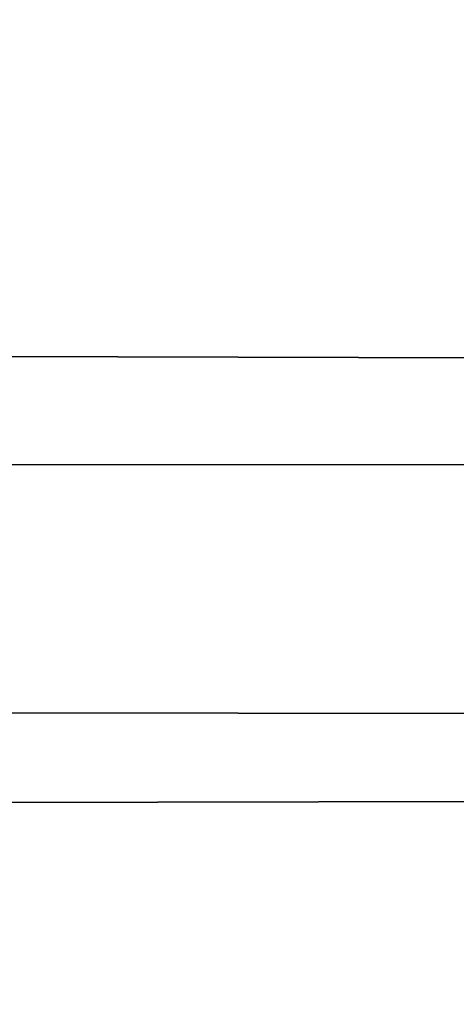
# Model space of a CAD drawing. Header units: millimetres. Extents: x -184 to 165, y -135 to 242.
# Tile 591 of 656: x -36.494 to -36.28, y -86.492 to -86.009. Entities that reach past the tile are written whole.
import ezdxf

# ---------------------------------------------------------------- set-up
doc = ezdxf.new("R2010")
doc.units = ezdxf.units.MM
doc.header["$LTSCALE"] = 41.718519
doc.layers.add('384', color=7, linetype='CONTINUOUS')
doc.layers.add('386', color=7, linetype='CONTINUOUS')

msp = doc.modelspace()

# ---------------------------------------------------------------- linework, layer by layer
at = {"layer": '384', "linetype": 'CONTINUOUS'}
for points in [[(-21.63254, -85.74769, 60), (-21.84991, -86.21294, 60), (-175.84073, -85.80531, 60), (-21.63254, -85.74769, 60)], [(-21.84991, -86.21294, 60), (-175.57905, -86.3634, 60), (-175.84073, -85.80531, 60), (-21.84991, -86.21294, 60)], [(-21.84991, -86.21294, 60), (-22.07007, -86.67682, 60), (-175.57905, -86.3634, 60), (-21.84991, -86.21294, 60)], [(-22.07007, -86.67682, 60), (-175.31358, -86.91907, 60), (-175.57905, -86.3634, 60), (-22.07007, -86.67682, 60)]]:
    msp.add_3dface(points, dxfattribs=at)
at = {"layer": '386', "linetype": 'CONTINUOUS'}
for points in [[(-175.86746, -85.74769, 63), (-175.65009, -86.21294, 63), (-21.65927, -85.80531, 63), (-175.86746, -85.74769, 63)], [(-175.65009, -86.21294, 63), (-21.92095, -86.3634, 63), (-21.65927, -85.80531, 63), (-175.65009, -86.21294, 63)], [(-175.65009, -86.21294, 63), (-175.42993, -86.67682, 63), (-21.92095, -86.3634, 63), (-175.65009, -86.21294, 63)], [(-175.42993, -86.67682, 63), (-22.18642, -86.91907, 63), (-21.92095, -86.3634, 63), (-175.42993, -86.67682, 63)]]:
    msp.add_3dface(points, dxfattribs=at)

doc.saveas('drawing.dxf')
